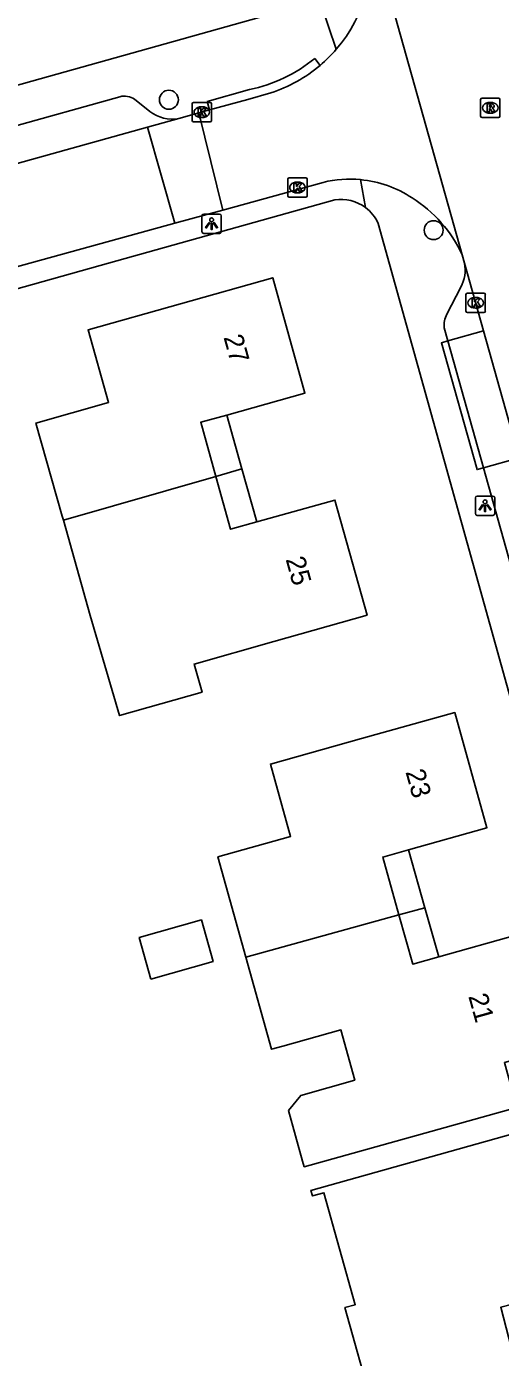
# Model space of a CAD drawing. Extents: x 159628 to 160723, y 388176 to 389416.
# Drawn here: x 159956.2 to 159980.6, y 388408.8 to 388477.4 of the extents above; entities that cross this region are included whole.
import ezdxf

# ---------------------------------------------------------------- set-up
doc = ezdxf.new("R2010")
doc.units = 0
for name, color, linetype in [('IMGEO_Boom', 7, 'Continuous'), ('IMGEO_Kolk', 7, 'Continuous'), ('IMGEO_Lichtpunt', 7, 'Continuous'), ('IMGEO_Muur', 7, 'Continuous'), ('IMGEO_Pand', 7, 'Continuous'), ('IMGEO_Pand_nummerreeks', 7, 'Continuous'), ('IMGEO_Pand_overbouw', 7, 'Continuous'), ('IMGEO_Parkeervlak_open', 7, 'Continuous'), ('IMGEO_Rijbaan_lokaal_gesloten', 7, 'Continuous'), ('IMGEO_Rijbaan_lokaal_open', 7, 'Continuous'), ('IMGEO_Rioolput', 7, 'Continuous'), ('IMGEO_Voetpad_open', 7, 'Continuous')]:
    doc.layers.add(name, color=color, linetype=linetype)

msp = doc.modelspace()

# ---------------------------------------------------------------- linework, layer by layer
at = {"layer": 'IMGEO_Boom'}
for centre in [(159963.535, 388473.65), (159977.201, 388466.919)]:
    msp.add_circle(centre, 0.489, dxfattribs=at)
at = {"layer": 'IMGEO_Kolk'}
for p, q in [((159964.734, 388472.58), (159964.734, 388473.432)), ((159964.809, 388473.506), (159965.661, 388473.506)), ((159965.735, 388473.432), (159965.735, 388472.58)), ((159965.245, 388472.726), (159965.22, 388472.726)), ((159965.222, 388473.286), (159965.247, 388473.286)), ((159965.661, 388472.506), (159964.809, 388472.506)), ((159969.672, 388468.698), (159969.672, 388469.55)), ((159969.747, 388469.624), (159970.599, 388469.624)), ((159970.16, 388469.404), (159970.185, 388469.404)), ((159970.673, 388469.55), (159970.673, 388468.698)), ((159970.599, 388468.624), (159969.747, 388468.624)), ((159970.183, 388468.844), (159970.158, 388468.844)), ((159978.869, 388462.748), (159978.869, 388463.6)), ((159978.944, 388463.674), (159979.796, 388463.674)), ((159979.357, 388463.454), (159979.382, 388463.454)), ((159979.87, 388463.6), (159979.87, 388462.748)), ((159979.796, 388462.674), (159978.944, 388462.674)), ((159979.38, 388462.894), (159979.355, 388462.894))]:
    msp.add_line(p, q, dxfattribs=at)
for points in [[(159964.734, 388472.58), (159964.734, 388473.432)], [(159964.809, 388473.506), (159965.661, 388473.506)], [(159965.735, 388473.432), (159965.735, 388472.58)], [(159965.055, 388473.206), (159965.178, 388473.206), (159965.178, 388473.055), (159965.308, 388473.206), (159965.472, 388473.206), (159965.326, 388473.055), (159965.479, 388472.806), (159965.327, 388472.806), (159965.242, 388472.97), (159965.178, 388472.903), (159965.178, 388472.806), (159965.055, 388472.806), (159965.055, 388473.206)], [(159965.661, 388472.506), (159964.809, 388472.506)], [(159969.672, 388468.698), (159969.672, 388469.55)], [(159969.747, 388469.624), (159970.599, 388469.624)], [(159969.993, 388469.324), (159970.116, 388469.324), (159970.116, 388469.173), (159970.246, 388469.324), (159970.41, 388469.324), (159970.264, 388469.173), (159970.417, 388468.924), (159970.265, 388468.924), (159970.18, 388469.088), (159970.116, 388469.021), (159970.116, 388468.924), (159969.993, 388468.924), (159969.993, 388469.324)], [(159970.673, 388469.55), (159970.673, 388468.698)], [(159970.599, 388468.624), (159969.747, 388468.624)], [(159978.869, 388462.748), (159978.869, 388463.6)], [(159978.944, 388463.674), (159979.796, 388463.674)], [(159979.19, 388463.374), (159979.313, 388463.374), (159979.313, 388463.223), (159979.443, 388463.374), (159979.607, 388463.374), (159979.461, 388463.223), (159979.614, 388462.974), (159979.462, 388462.974), (159979.377, 388463.138), (159979.313, 388463.071), (159979.313, 388462.974), (159979.19, 388462.974), (159979.19, 388463.374)], [(159979.87, 388463.6), (159979.87, 388462.748)], [(159979.796, 388462.674), (159978.944, 388462.674)]]:
    msp.add_lwpolyline(points, dxfattribs=at)
for centre, start, end in [((159964.811, 388473.43), 91.55205, 178.44795), ((159964.811, 388473.43), 91.55205, 178.44795), ((159965.659, 388473.43), 1.55205, 88.44795), ((159965.659, 388473.43), 1.55205, 88.44795), ((159964.811, 388472.582), 181.55205, 268.44795), ((159964.811, 388472.582), 181.55205, 268.44795), ((159965.659, 388472.582), 271.55205, 358.44795), ((159965.659, 388472.582), 271.55205, 358.44795), ((159969.749, 388469.548), 91.55205, 178.44795), ((159969.749, 388469.548), 91.55205, 178.44795), ((159970.597, 388469.548), 1.55205, 88.44795), ((159970.597, 388469.548), 1.55205, 88.44795), ((159969.749, 388468.7), 181.55205, 268.44795), ((159969.749, 388468.7), 181.55205, 268.44795), ((159970.597, 388468.7), 271.55205, 358.44795), ((159970.597, 388468.7), 271.55205, 358.44795), ((159978.946, 388463.598), 91.55205, 178.44795), ((159978.946, 388463.598), 91.55205, 178.44795), ((159979.794, 388463.598), 1.55205, 88.44795), ((159979.794, 388463.598), 1.55205, 88.44795), ((159978.946, 388462.75), 181.55205, 268.44795), ((159978.946, 388462.75), 181.55205, 268.44795), ((159979.794, 388462.75), 271.55205, 358.44795), ((159979.794, 388462.75), 271.55205, 358.44795)]:
    msp.add_arc(centre, 0.0765, start, end, dxfattribs=at)
for centre, major_axis, ratio, start_param, end_param in [((159965.221, 388473.006), (-0.387, 0.002), 0.722429, 4.712389, 7.853982), ((159965.246, 388473.006), (-0.39, 0.002), 0.717154, 1.570796, 4.712389), ((159970.159, 388469.124), (-0.387, 0.002), 0.722429, 4.712389, 7.853982), ((159970.184, 388469.124), (-0.39, 0.002), 0.717154, 1.570796, 4.712389), ((159979.356, 388463.174), (-0.387, 0.002), 0.722429, 4.712389, 7.853982), ((159979.381, 388463.174), (-0.39, 0.002), 0.717154, 1.570796, 4.712389)]:
    msp.add_ellipse(centre, major_axis=major_axis, ratio=ratio, start_param=start_param, end_param=end_param, dxfattribs=at)
at = {"layer": 'IMGEO_Lichtpunt'}
for p, q in [((159965.243, 388467.654), (159965.243, 388466.847)), ((159965.243, 388467.654), (159965.243, 388466.847)), ((159966.145, 388467.749), (159965.337, 388467.749)), ((159966.145, 388467.749), (159965.337, 388467.749)), ((159966.239, 388466.847), (159966.239, 388467.654)), ((159966.239, 388466.847), (159966.239, 388467.654)), ((159965.337, 388466.753), (159966.145, 388466.753)), ((159965.337, 388466.753), (159966.145, 388466.753)), ((159979.357, 388453.106), (159979.357, 388452.299)), ((159979.357, 388453.106), (159979.357, 388452.299)), ((159980.259, 388453.201), (159979.451, 388453.201)), ((159980.259, 388453.201), (159979.451, 388453.201)), ((159980.353, 388452.299), (159980.353, 388453.106)), ((159980.353, 388452.299), (159980.353, 388453.106)), ((159979.451, 388452.205), (159980.259, 388452.205)), ((159979.451, 388452.205), (159980.259, 388452.205))]:
    msp.add_line(p, q, dxfattribs=at)
for points in [[(159965.617, 388467.318), (159965.656, 388467.29), (159965.468, 388467.028), (159965.43, 388467.055), (159965.617, 388467.318)], [(159965.719, 388467.27), (159965.766, 388467.27), (159965.766, 388466.948), (159965.719, 388466.948), (159965.719, 388467.27)], [(159965.829, 388467.29), (159965.867, 388467.317), (159966.054, 388467.055), (159966.015, 388467.027), (159965.829, 388467.29)], [(159979.731, 388452.77), (159979.77, 388452.742), (159979.582, 388452.48), (159979.544, 388452.507), (159979.731, 388452.77)], [(159979.943, 388452.742), (159979.981, 388452.769), (159980.168, 388452.507), (159980.129, 388452.479), (159979.943, 388452.742)], [(159979.833, 388452.722), (159979.88, 388452.722), (159979.88, 388452.4), (159979.833, 388452.4), (159979.833, 388452.722)]]:
    msp.add_lwpolyline(points, dxfattribs=at)
for centre in [(159965.742, 388467.452), (159979.856, 388452.904)]:
    msp.add_circle(centre, 0.0994, dxfattribs=at)
for centre, start, end in [((159965.337, 388467.654), 90, 180), ((159965.337, 388467.654), 90, 180), ((159966.145, 388467.654), 0, 90), ((159966.145, 388467.654), 0, 90), ((159965.337, 388466.847), 180, 270), ((159965.337, 388466.847), 180, 270), ((159966.145, 388466.847), 270, 0), ((159966.145, 388466.847), 270, 360), ((159979.451, 388453.106), 90, 180), ((159979.451, 388453.106), 90, 180), ((159980.259, 388453.106), 0, 90), ((159980.259, 388453.106), 0, 90), ((159979.451, 388452.299), 180, 270), ((159979.451, 388452.299), 180, 270), ((159980.259, 388452.299), 270, 0), ((159980.259, 388452.299), 270, 360)]:
    msp.add_arc(centre, 0.0946, start, end, dxfattribs=at)
at = {"layer": 'IMGEO_Muur'}
msp.add_lwpolyline([(159925.832, 388455.524), (159959.997, 388465.092)], dxfattribs=at)
at = {"layer": 'IMGEO_Pand'}
for points in [[(159965.96, 388454.217), (159965.181, 388457.006), (159966.525, 388457.382), (159970.561, 388458.512), (159968.898, 388464.461), (159959.366, 388461.775), (159960.426, 388458.026), (159956.676, 388456.967), (159958.036, 388452.156), (159958.09, 388451.964)], [(159958.09, 388451.964), (159965.96, 388454.217)], [(159965.96, 388454.217), (159966.723, 388451.487), (159968.071, 388451.865), (159972.108, 388452.996), (159973.767, 388447.054), (159968.956, 388445.694), (159964.837, 388444.53), (159965.248, 388443.077), (159960.994, 388441.875), (159959.481, 388447.045), (159958.09, 388451.964)], [(159967.511, 388429.404), (159966.063, 388434.591), (159969.816, 388435.638), (159968.774, 388439.373), (159973.477, 388440.685), (159978.293, 388442.029), (159979.953, 388436.084), (159975.911, 388434.949), (159974.573, 388434.573), (159975.412, 388431.587)], [(159975.412, 388431.587), (159976.124, 388429.05), (159977.462, 388429.424), (159981.506, 388430.56), (159983.166, 388424.622), (159980.854, 388423.977), (159981.502, 388421.656), (159970.522, 388418.591), (159970.441, 388418.88), (159969.717, 388421.506), (159970.345, 388422.28), (159973.132, 388423.06), (159972.415, 388425.659), (159969.426, 388424.823), (159968.836, 388424.658), (159967.511, 388429.404)], [(159967.511, 388429.404), (159975.412, 388431.587)], [(159962.605, 388428.28), (159965.819, 388429.177), (159965.219, 388431.328), (159962.004, 388430.43), (159962.605, 388428.28)], [(159981.473, 388408.214), (159980.669, 388411.346), (159982.4, 388411.79), (159984.026, 388412.207), (159986.473, 388412.834), (159984.8, 388418.777), (159982.489, 388418.13), (159981.839, 388420.451), (159970.861, 388417.377), (159970.942, 388417.088), (159971.539, 388417.255), (159973.158, 388411.476), (159972.623, 388411.326), (159974.049, 388406.24), (159974.077, 388406.139)]]:
    msp.add_lwpolyline(points, dxfattribs=at)
at = {"layer": 'IMGEO_Pand_overbouw'}
for points in [[(159966.525, 388457.382), (159965.181, 388457.006), (159965.96, 388454.217), (159967.304, 388454.602)], [(159967.304, 388454.602), (159965.96, 388454.217), (159966.723, 388451.487), (159968.071, 388451.865)], [(159975.911, 388434.949), (159974.573, 388434.573), (159975.412, 388431.587), (159976.751, 388431.957)], [(159976.751, 388431.957), (159975.412, 388431.587), (159976.124, 388429.05), (159977.462, 388429.424)]]:
    msp.add_lwpolyline(points, close=True, dxfattribs=at)
at = {"layer": 'IMGEO_Parkeervlak_open'}
for points in [[(159977.936, 388461.209), (159979.779, 388461.724)], [(159981.618, 388455.166), (159979.775, 388454.651)]]:
    msp.add_lwpolyline(points, dxfattribs=at)
at = {"layer": 'IMGEO_Rijbaan_lokaal_gesloten'}
for points in [[(159978.677, 388465.652), (159973.908, 388482.617)], [(159978.8, 388465.215), (159978.677, 388465.652)], [(159978.8, 388465.215), (159979.779, 388461.724)], [(159979.779, 388461.724), (159981.618, 388455.166)]]:
    msp.add_lwpolyline(points, dxfattribs=at)
at = {"layer": 'IMGEO_Rijbaan_lokaal_open'}
for points in [[(159968.792, 388474), (159967.615, 388473.658), (159965.631, 388473.13)], [(159962.432, 388472.229), (159964.053, 388472.68)], [(159964.053, 388472.68), (159965.08, 388472.973)], [(159965.631, 388473.13), (159965.08, 388472.973)], [(159965.08, 388472.973), (159966.323, 388467.96)], [(159955.708, 388470.358), (159962.432, 388472.229)], [(159962.432, 388472.229), (159963.841, 388467.276)], [(159971.502, 388469.387), (159966.323, 388467.96)], [(159966.323, 388467.96), (159963.841, 388467.276)], [(159963.841, 388467.276), (159930.654, 388458.13), (159919.806, 388455.118), (159917.73, 388454.597)]]:
    msp.add_lwpolyline(points, dxfattribs=at)
for centre, radius, start, end in [((159966.371, 388481.25), 7.66, 319.26074, 10.28233), ((159966.295, 388481.333), 7.772, 310.48894, 319.16653), ((159966.379, 388481.32), 7.708, 288.24105, 310.07026), ((159972.883, 388463.742), 5.812, 84.63089, 103.7476), ((159972.875, 388463.734), 5.82, 56.42088, 84.55752), ((159972.403, 388462.727), 6.922, 24.99818, 57.77928)]:
    msp.add_arc(centre, radius, start, end, dxfattribs=at)
at = {"layer": 'IMGEO_Rioolput'}
for p, q in [((159979.625, 388472.808), (159979.625, 388473.66)), ((159979.7, 388473.734), (159980.552, 388473.734)), ((159980.113, 388473.514), (159980.138, 388473.514)), ((159980.626, 388473.66), (159980.626, 388472.808)), ((159980.552, 388472.734), (159979.7, 388472.734)), ((159980.136, 388472.954), (159980.111, 388472.954))]:
    msp.add_line(p, q, dxfattribs=at)
for points in [[(159979.625, 388472.808), (159979.625, 388473.66)], [(159979.7, 388473.734), (159980.552, 388473.734)], [(159980.214, 388473.432), (159979.962, 388473.434), (159979.962, 388473.034)], [(159980.626, 388473.66), (159980.626, 388472.808)], [(159980.552, 388472.734), (159979.7, 388472.734)], [(159979.962, 388473.034), (159980.086, 388473.034), (159980.086, 388473.196), (159980.097, 388473.196)], [(159980.14, 388473.353), (159980.086, 388473.353), (159980.086, 388473.272)], [(159980.086, 388473.272), (159980.138, 388473.272)], [(159980.144, 388473.167), (159980.215, 388473.034), (159980.355, 388473.034), (159980.29, 388473.16)]]:
    msp.add_lwpolyline(points, dxfattribs=at)
for centre, radius, start, end in [((159979.702, 388473.658), 0.0765, 91.55205, 178.44795), ((159979.702, 388473.658), 0.0765, 91.55205, 178.44795), ((159980.213, 388473.322), 0.109, 350.36119, 89.41601), ((159980.55, 388473.658), 0.0765, 1.55205, 88.44795), ((159980.55, 388473.658), 0.0765, 1.55205, 88.44795), ((159979.702, 388472.81), 0.0765, 181.55205, 268.44795), ((159979.702, 388472.81), 0.0765, 181.55205, 268.44795), ((159980.096, 388473.143), 0.0533, 26.02933, 88.69889), ((159980.122, 388473.461), 0.19, 274.7715, 282.96867), ((159980.146, 388473.257), 0.0964, 77.00612, 93.18647), ((159980.16, 388473.314), 0.0378, 276.66336, 79.67722), ((159980.211, 388473.322), 0.112, 277.58423, 350.98172), ((159980.195, 388473.107), 0.108, 29.51342, 73.79051), ((159980.55, 388472.81), 0.0765, 271.55205, 358.44795), ((159980.55, 388472.81), 0.0765, 271.55205, 358.44795)]:
    msp.add_arc(centre, radius, start, end, dxfattribs=at)
for centre, major_axis, ratio, start_param, end_param in [((159980.112, 388473.234), (-0.387, 0.002), 0.722429, 4.712389, 7.853982), ((159980.137, 388473.234), (-0.39, 0.002), 0.717154, 1.570796, 4.712389)]:
    msp.add_ellipse(centre, major_axis=major_axis, ratio=ratio, start_param=start_param, end_param=end_param, dxfattribs=at)
at = {"layer": 'IMGEO_Voetpad_open'}
for points in [[(159970.585, 388480.95), (159972.175, 388476.251)], [(159919.282, 388464.204), (159968.634, 388478.015)], [(159971.067, 388475.785), (159971.341, 388475.422)], [(159965.631, 388473.13), (159965.513, 388473.562), (159967.698, 388474.178)], [(159961.006, 388473.807), (159955.198, 388472.186)], [(159962.549, 388473.047), (159961.767, 388473.675)], [(159973.688, 388468.086), (159973.427, 388469.528)], [(159917.375, 388453.156), (159925.832, 388455.524), (159959.997, 388465.092), (159972.097, 388468.48)], [(159974.346, 388467.267), (159993.293, 388399.257)], [(159977.885, 388462.588), (159978.605, 388463.983)], [(159977.936, 388461.209), (159977.745, 388461.888)], [(159979.775, 388454.651), (159979.444, 388454.565), (159977.601, 388461.105), (159977.936, 388461.209)], [(159979.775, 388454.651), (159977.936, 388461.209)], [(159984.386, 388438.215), (159979.775, 388454.651)]]:
    msp.add_lwpolyline(points, dxfattribs=at)
for centre, radius, start, end in [((159966.187, 388481.681), 7.654, 281.38789, 309.61403), ((159961.234, 388472.864), 0.97, 56.71108, 103.60814), ((159963.711, 388474.545), 1.896, 232.19658, 280.37722), ((159972.424, 388466.392), 2.113, 53.27018, 98.91168), ((159972.426, 388466.399), 2.107, 24.34256, 53.21554), ((159976.887, 388464.886), 1.941, 332.26629, 9.74547), ((159979.011, 388461.999), 1.271, 152.37837, 185.00177)]:
    msp.add_arc(centre, radius, start, end, dxfattribs=at)

# ---------------------------------------------------------------- texts
at = {"layer": 'IMGEO_Pand_nummerreeks'}
for s, rotation, p in [('27', 285.61862, (159966.349, 388461.399)), ('25', 285.60143, (159969.556, 388449.939)), ('23', 285.60143, (159975.742, 388438.971)), ('21', 285.61862, (159978.985, 388427.395))]:
    msp.add_text(s, height=1, rotation=rotation, dxfattribs=at).set_placement(p)

doc.saveas('drawing.dxf')
